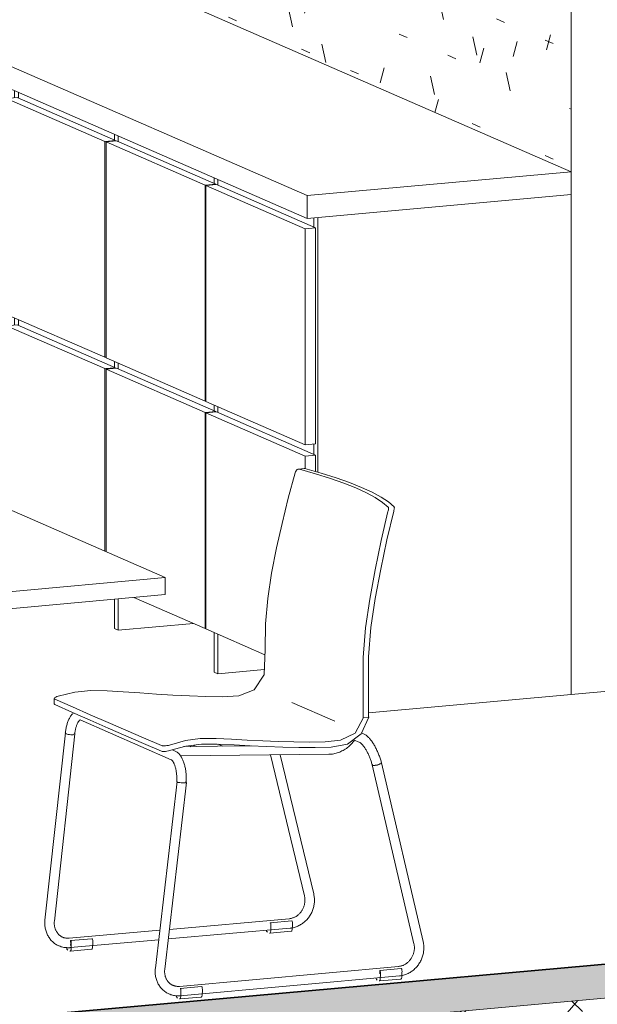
# Model space of a CAD drawing. Header units: millimetres. Extents: x -2180 to 91692, y -6418 to 21859.
# Tile 358 of 482: x 72852 to 73848, y 4503 to 6202. Entities that reach past the tile are written whole.
import ezdxf

# ---------------------------------------------------------------- set-up
doc = ezdxf.new("R2010")
doc.units = ezdxf.units.MM
for name, color, linetype, lineweight in [('Chair', 7, 'Continuous', 9), ('Common Edges', 7, 'Continuous', 9), ('Cut Pattern-3', 7, 'Continuous', 9), ('Floors-2', 7, 'Continuous', 35), ('Furniture', 7, 'Continuous', 9), ('Generic Models', 7, 'Continuous', 9), ('Walls', 7, 'Continuous', 9)]:
    doc.layers.add(name, color=color, linetype=linetype, lineweight=lineweight)
doc.layers.add('Cut Pattern-4', color=9, linetype='Continuous', lineweight=9, true_color=0x808080)
doc.layers.add('Surface Pattern-3', color=7, linetype='Continuous', lineweight=9, true_color=0xc0c0c0)

# ---------------------------------------------------------------- blocks, each defined once
blk = doc.blocks.new('Generic Models 22 - Generic Models 14-1557125-3D-kunsti lähteülesanne')
at = {"layer": 'Generic Models'}
for p, q in [((15527.3, 5939.1), (14683.6, 6307.6)), ((14304.3, 6273.4), (14245.3, 6268.1)), ((14245.3, 6259.1), (15072, 5898.1)), ((15072, 5858.9), (14245.3, 6219.9)), ((14571.6, 6067.4), (14553.4, 6065.8)), ((14723.1, 5991.7), (14553.4, 6065.8)), ((14553.4, 6065.8), (14553.4, 5693.3)), ((14567.5, 6067), (14567.5, 6079.2)), ((14571.6, 6067.4), (14741.3, 5993.3)), ((14574.1, 6066.3), (14574.1, 6076.3)), ((14739.5, 5994.1), (14739.5, 6004.1)), ((14746.1, 5991.2), (14746.1, 6001.2)), ((14723.1, 5991.7), (14741.3, 5993.3)), ((14723.1, 5619.2), (14723.1, 5991.7)), ((14725.1, 5990.8), (14743.4, 5992.4)), ((14725.1, 5990.8), (14725.1, 5618.3)), ((14896.2, 5916.1), (14725.1, 5990.8)), ((14743.4, 5992.4), (14914.4, 5917.7)), ((14911.6, 5918.9), (14911.6, 5928.9)), ((15072, 5898.1), (15527.3, 5939.1)), ((15527.3, 5899.9), (15527.3, 5939.1)), ((14914.4, 5917.7), (14896.2, 5916.1)), ((14896.2, 5543.6), (14896.2, 5916.1)), ((14897.2, 5915.6), (14915.4, 5917.3)), ((14897.2, 5915.6), (14897.2, 5543.2)), ((15068.3, 5840.9), (14897.2, 5915.6)), ((14915.4, 5917.3), (15086.5, 5842.5)), ((14918.2, 5916), (14918.2, 5926.1)), ((15527.3, 5899.9), (15072, 5858.9)), ((15072, 5858.9), (15072, 5898.1)), ((15090.2, 5420.9), (15090.2, 5860.5)), ((15083.6, 5843.8), (15083.6, 5859.9)), ((15086.5, 5842.5), (15068.3, 5840.9)), ((15068.3, 5468.4), (15068.3, 5840.9)), ((15086.5, 5842.5), (15086.5, 5470.1)), ((14553.4, 5693.3), (14723.1, 5619.2)), ((14571.6, 5675.4), (14553.4, 5673.7)), ((14723.1, 5599.6), (14553.4, 5673.7)), ((14553.4, 5673.7), (14553.4, 5358.8)), ((14567.5, 5675.2), (14567.5, 5687.2)), ((14571.6, 5675.4), (14741.3, 5601.3)), ((14574.1, 5675.2), (14574.1, 5684.3)), ((14725.1, 5619.4), (14723.1, 5619.2)), ((14725.1, 5618.3), (14896.2, 5543.6)), ((14739.5, 5602), (14739.5, 5612)), ((14746.1, 5599.1), (14746.1, 5609.2)), ((14723.1, 5599.6), (14741.3, 5601.3)), ((14723.1, 5284.7), (14723.1, 5599.6)), ((14725.1, 5598.7), (14743.4, 5600.4)), ((14725.1, 5598.7), (14725.1, 5283.8)), ((14896.2, 5524), (14725.1, 5598.7)), ((14743.4, 5600.4), (14914.4, 5525.7)), ((14897.2, 5543.2), (15068.3, 5468.4)), ((14914.4, 5525.7), (14896.2, 5524)), ((14896.2, 5151.1), (14896.2, 5524)), ((14897.2, 5523.6), (14915.4, 5525.2)), ((14897.2, 5523.6), (14897.2, 5150.6)), ((15068.3, 5448.8), (14897.2, 5523.6)), ((14911.6, 5526.9), (14911.6, 5536.9)), ((14915.4, 5525.2), (15086.5, 5450.5)), ((14918.2, 5524), (14918.2, 5534)), ((15086.5, 5470.1), (15068.3, 5468.4)), ((15083.6, 5451.7), (15083.6, 5469.8)), ((15086.5, 5450.5), (15068.3, 5448.8)), ((15068.3, 5427), (15068.3, 5448.8)), ((15086.5, 5450.5), (15086.5, 5421.9)), ((14739.5, 5151.2), (14739.5, 5201.8)), ((14746.1, 5148.3), (14746.1, 5202.4)), ((14773.2, 5204.8), (14896.2, 5151.1)), ((14746.1, 5148.3), (14739.5, 5151.2)), ((14875.8, 5160), (14746.1, 5148.3)), ((14897.2, 5150.6), (14999.3, 5106)), ((14911.6, 5076), (14911.6, 5144.4)), ((14918.2, 5073.1), (14918.2, 5141.5)), ((14998.3, 5080.4), (14918.2, 5073.1)), ((14918.2, 5073.1), (14911.6, 5076)), ((15527.3, 5037.4), (15177.9, 5005.9))]:
    blk.add_line(p, q, dxfattribs=at)
blk = doc.blocks.new('laud_1600x800 - laud_1600x800-V209-3D-kunsti lähteülesanne')
at = {"layer": 'Furniture'}
for p, q in [((13792.9, 5307.2), (14521.3, 5372.8)), ((14521.3, 5372.8), (14827.4, 5239.1)), ((14099.1, 5173.5), (13792.9, 5307.2)), ((13792.9, 5307.2), (13792.9, 5277.8)), ((13792.9, 5277.8), (14099.1, 5144.1)), ((13809.4, 5270.6), (13792.9, 5277.8)), ((13792.9, 5277.8), (13792.9, 4957.2)), ((13809.4, 4961.3), (13809.4, 5270.6)), ((13845.9, 5234.6), (13883.9, 5238.1)), ((13845.9, 5234.6), (13845.9, 4967.1)), ((14827.4, 5239.1), (14099.1, 5173.5)), ((14827.4, 5209.7), (14827.4, 5239.1)), ((14099.1, 5144.1), (14827.4, 5209.7)), ((14537.8, 4640.3), (14537.8, 5183.6)), ((14099.1, 5173.5), (14099.1, 5144.1)), ((14484.9, 4644.3), (14484.9, 5178.8)), ((14501.4, 5180.3), (14501.4, 4637)), ((13845.9, 4829.3), (13845.9, 4577.9)), ((13792.9, 4820.1), (13792.9, 4581.9)), ((13809.4, 4574.7), (13809.4, 4823.3)), ((14484.9, 4644.3), (14501.4, 4637)), ((14496.5, 4642.3), (14496.5, 4632.5)), ((14501.4, 4637), (14537.8, 4640.3)), ((14526.5, 4632.5), (14526.5, 4642.3)), ((13792.9, 4581.9), (13809.4, 4574.7)), ((13804.5, 4579.9), (13804.5, 4570.1)), ((13809.4, 4574.7), (13845.9, 4577.9)), ((13834.5, 4570.1), (13834.5, 4579.9))]:
    blk.add_line(p, q, dxfattribs=at)
for points in [[(14497.8, 4631.3, 0), (14496.7, 4632, 0), (14496.6, 4632.8, 0)], [(14526.4, 4632.2, 0), (14525.5, 4631.4, 0), (14523.7, 4630.8, 0), (14521, 4630.2, 0), (14517.7, 4629.8, 0), (14514, 4629.5, 0), (14510, 4629.5, 0), (14506.2, 4629.7, 0), (14502.8, 4630.1, 0), (14499.9, 4630.6, 0), (14497.8, 4631.3, 0)], [(13805.9, 4568.9, 0), (13804.7, 4569.6, 0), (13804.6, 4570.4, 0)], [(13834.5, 4569.8, 0), (13833.6, 4569.1, 0), (13831.7, 4568.4, 0), (13829.1, 4567.8, 0), (13825.7, 4567.4, 0), (13822, 4567.2, 0), (13818.1, 4567.2, 0), (13814.3, 4567.3, 0), (13810.8, 4567.7, 0), (13808, 4568.2, 0), (13805.9, 4568.9, 0)]]:
    blk.add_polyline3d(points, dxfattribs=at)
blk = doc.blocks.new('Furniture_Chairs_Great-Openings_Sparkeology-SLY_Chair - Standard-V212-3D-kunsti lähteülesanne')
at = {"layer": 'Chair'}
for p, q in [((15066.8, 5427.3), (15057.4, 5426.4)), ((14635.8, 5030.7), (14635.8, 5021)), ((15119.8, 4991.3), (15045.5, 5023.7)), ((15169.3, 4997.5), (15178.5, 4998.4)), ((14680.3, 4993.7), (14837.6, 4925)), ((14655.2, 4971.6), (14619.7, 4648.4)), ((14636, 4646.6), (14671.4, 4969.8)), ((14668.1, 4968), (14666.5, 4968)), ((14669.5, 4968.2), (14668.4, 4968.1)), ((15169.2, 4969.7), (15165.7, 4971.2)), ((14824, 4948.8), (14822.6, 4949.4)), ((14975.5, 4948.8), (14859.4, 4947.5)), ((14871.5, 4947.4), (14867.7, 4949.1)), ((14876.2, 4949.6), (14880.7, 4947.6)), ((14926.6, 4948.1), (14918.6, 4951.6)), ((15151.7, 4959.5), (15162.7, 4954.7)), ((14844.2, 4939.9), (14839.5, 4942)), ((14853.3, 4931.5), (15109.2, 4934.3)), ((15008.9, 4933.4), (15067.4, 4689.9)), ((15083.3, 4693.7), (15025.7, 4933.6)), ((15184.2, 4916.1), (15256.2, 4607.5)), ((15272.1, 4611.2), (15200.1, 4919.8)), ((14847.6, 4887.6), (14810.2, 4565.3)), ((14826.4, 4563.4), (14863.9, 4885.7)), ((14858.7, 4885.1), (14857.1, 4885.1)), ((14863.1, 4886.3), (14862, 4886.7)), ((15041.2, 4650.7), (14834.4, 4632.3)), ((15045.3, 4647.2), (15008.3, 4643.8)), ((15008.8, 4643.6), (15008.3, 4643.8)), ((15045.1, 4646.7), (15045.1, 4646.8)), ((15045.4, 4647.2), (15045.8, 4647)), ((15046.6, 4640.3), (15046.2, 4632.7)), ((14818.1, 4630.9), (14661.6, 4616.9)), ((14832.5, 4615.7), (15042.6, 4634.4)), ((15007.1, 4625.9), (15007.5, 4625.8)), ((15007.5, 4625.8), (15044.5, 4629.1)), ((15009.2, 4629.4), (15009.6, 4637)), ((14663.1, 4600.7), (14816.1, 4614.3)), ((14700.9, 4616.1), (14663.9, 4612.8)), ((14664, 4612.8), (14664.5, 4612.6)), ((14665.2, 4606), (14664.8, 4598.3)), ((14700.7, 4615.8), (14700.7, 4615.7)), ((14701.5, 4615.9), (14701, 4616.1)), ((14701.8, 4601.7), (14702.2, 4609.3)), ((14663.2, 4594.8), (14662.7, 4594.8)), ((14663.2, 4594.8), (14700.2, 4598.1)), ((15229.8, 4568.3), (14851.6, 4533.9)), ((15234.3, 4564.6), (15197.3, 4561.2)), ((15197.9, 4561), (15197.4, 4561.2)), ((15198.2, 4546.8), (15198.6, 4554.4)), ((15234.1, 4564.1), (15234.1, 4564.2)), ((15234.4, 4564.6), (15234.9, 4564.4)), ((15235.6, 4557.8), (15235.2, 4550.1)), ((14853.1, 4517.7), (15231.3, 4552.1)), ((15196.1, 4543.3), (15196.6, 4543.2)), ((15196.6, 4543.2), (15233.6, 4546.5)), ((14890, 4533.5), (14853, 4530.2)), ((14853.1, 4530.2), (14853.5, 4530)), ((14854.3, 4523.4), (14853.9, 4515.8)), ((14890.5, 4533.3), (14890.1, 4533.5)), ((14890.9, 4519.1), (14891.3, 4526.7)), ((14852.2, 4512.2), (14851.8, 4512.3)), ((14852.2, 4512.2), (14889.2, 4515.5))]:
    blk.add_line(p, q, dxfattribs=at)
for points in [[(15051.4, 5420.1, 0), (15039.4, 5376.3, 0), (15028.9, 5332.5, 0), (15019.3, 5290.3, 0), (15010.7, 5246.8, 0), (15004.2, 5203.2, 0), (15000.4, 5159.4, 0), (14999.7, 5115, 0), (14997.9, 5072, 0)], [(15058.6, 5426.3, 0), (15057.5, 5426.4, 0), (15056.2, 5426.1, 0), (15055, 5425.5, 0), (15053.9, 5424.5, 0), (15052.9, 5423.3, 0), (15052, 5421.8, 0), (15051.4, 5420.1, 0)], [(15212, 5360.5, 0), (15202.1, 5368.8, 0), (15189.5, 5377.1, 0), (15174.1, 5385.5, 0), (15156.1, 5393.8, 0), (15135.4, 5402.1, 0), (15112.2, 5410.3, 0), (15086.6, 5418.4, 0), (15058.6, 5426.3, 0)], [(15065.6, 5427, 0), (15066.8, 5427.3, 0), (15068, 5427.2, 0)], [(15068, 5427.2, 0), (15096, 5419.2, 0), (15121.8, 5411.1, 0), (15145.1, 5403, 0), (15165.8, 5394.7, 0), (15184, 5386.3, 0), (15199.4, 5378, 0), (15212.1, 5369.7, 0), (15222, 5361.4, 0)], [(15168.5, 4999.8, 0), (15168.5, 5050.3, 0), (15168.5, 5101.3, 0), (15172.7, 5152.2, 0), (15179.9, 5202, 0), (15189.3, 5252.7, 0), (15199.5, 5303.2, 0), (15211.4, 5353.1, 0)], [(15221.4, 5354, 0), (15209.3, 5304.1, 0), (15199, 5253.7, 0), (15189.5, 5202.8, 0), (15182.1, 5153.1, 0), (15177.9, 5102.2, 0), (15177.8, 5051.2, 0), (15177.9, 5000.7, 0)], [(15211.4, 5353.1, 0), (15211.8, 5354.5, 0), (15212.1, 5355.9, 0), (15212.2, 5357.2, 0), (15212.3, 5358.4, 0), (15212.3, 5359.3, 0), (15212.2, 5360.1, 0), (15212, 5360.5, 0)], [(15222, 5361.4, 0), (15222.2, 5361, 0), (15222.3, 5360.2, 0), (15222.4, 5359.3, 0), (15222.3, 5358.1, 0), (15222.1, 5356.8, 0), (15221.8, 5355.4, 0), (15221.4, 5354, 0)], [(14997.1, 5070.7, 0), (14980.9, 5045.4, 0), (14954.1, 5035.2, 0), (14925.7, 5033.5, 0), (14897.3, 5033.9, 0), (14868.8, 5034.9, 0), (14840.5, 5036.3, 0), (14812.1, 5038.1, 0), (14783.7, 5040.1, 0), (14754.8, 5042.1, 0), (14727.3, 5043.8, 0), (14698.7, 5044.2, 0), (14671.2, 5041.3, 0), (14642.5, 5034.4, 0)], [(14997.9, 5072, 0), (14997.8, 5071.7, 0), (14997.7, 5071.5, 0), (14997.6, 5071.2, 0), (14997.4, 5071, 0), (14997.2, 5070.8, 0), (14997.1, 5070.7, 0)], [(14642.5, 5034.4, 0), (14640.4, 5033.8, 0), (14638.6, 5033, 0), (14637.2, 5032.3, 0), (14636.2, 5031.5, 0), (14635.9, 5030.8, 0), (14636, 5030.1, 0), (14636.8, 5029.6, 0)], [(14636.8, 5029.6, 0), (14667.4, 5016.1, 0), (14698, 5002.6, 0), (14728.7, 4989.2, 0), (14759.3, 4975.8, 0), (14789.9, 4962.5, 0), (14820.6, 4949.3, 0)], [(14636.8, 5020, 0), (14636, 5020.5, 0), (14635.9, 5021.1, 0)], [(14820.6, 4939.6, 0), (14789.9, 4952.9, 0), (14759.3, 4966.2, 0), (14728.7, 4979.5, 0), (14698, 4992.9, 0), (14667.4, 5006.4, 0), (14636.8, 5020, 0)], [(14668.7, 5005.3, 0), (14667.7, 5004.3, 0), (14666.7, 5003.3, 0), (14665.8, 5002.2, 0), (14664.9, 5001.1, 0), (14664.1, 5000, 0), (14663.3, 4998.8, 0), (14662.6, 4997.5, 0), (14661.9, 4996.2, 0), (14661.2, 4994.9, 0), (14660.6, 4993.5, 0), (14660, 4992.1, 0), (14659.4, 4990.7, 0), (14658.8, 4989.2, 0), (14658.3, 4987.7, 0), (14657.8, 4986.1, 0), (14657.4, 4984.5, 0), (14657, 4982.9, 0), (14656.6, 4981.3, 0), (14656.2, 4979.6, 0), (14655.9, 4977.9, 0), (14655.6, 4976.2, 0), (14655.3, 4974.4, 0), (14655, 4972.7, 0), (14654.8, 4970.9, 0)], [(15178.5, 4998.4, 0), (15165.4, 4969.8, 0), (15141.5, 4951.9, 0), (15113.6, 4946.7, 0), (15085.6, 4945.8, 0), (15057.7, 4945.9, 0), (15029.8, 4946.5, 0), (15001.8, 4947.5, 0), (14973.7, 4948.9, 0), (14946.1, 4950.4, 0), (14917, 4951.7, 0), (14889.5, 4951.8, 0), (14862.8, 4948.5, 0), (14834.8, 4940.7, 0)], [(14834.8, 4950.3, 0), (14862, 4957.9, 0), (14887.7, 4961.3, 0), (14914.8, 4961.4, 0), (14941.4, 4960.4, 0), (14968.3, 4958.9, 0), (14995.5, 4957.6, 0), (15022.3, 4956.5, 0), (15049, 4955.8, 0), (15076.1, 4955.5, 0), (15102.9, 4955.9, 0), (15129.8, 4958.6, 0), (15154.8, 4970.9, 0), (15169.3, 4997.5, 0)], [(15168.7, 4997.9, 0), (15168.6, 4998, 0), (15168.5, 4998.2, 0), (15168.5, 4998.4, 0), (15168.4, 4998.8, 0), (15168.4, 4999.1, 0), (15168.5, 4999.5, 0), (15168.5, 4999.8, 0)], [(15169.3, 4997.5, 0), (15169, 4997.7, 0), (15168.7, 4997.9, 0)], [(15177.9, 5000.7, 0), (15177.8, 5000.3, 0), (15177.8, 4999.9, 0), (15177.8, 4999.6, 0), (15177.9, 4999.3, 0), (15177.9, 4999, 0), (15178, 4998.9, 0), (15178.1, 4998.7, 0)], [(15178.1, 4998.7, 0), (15178.3, 4998.6, 0), (15178.5, 4998.4, 0)], [(14680.5, 4993.7, 0), (14680.4, 4993.7, 0), (14680.4, 4993.7, 0), (14680.3, 4993.6, 0), (14680.1, 4993.5, 0), (14679.9, 4993.3, 0), (14679.6, 4993.1, 0), (14679.3, 4992.8, 0), (14678.9, 4992.5, 0), (14678.5, 4992, 0), (14678.2, 4991.6, 0), (14677.7, 4991, 0), (14677.3, 4990.3, 0), (14676.9, 4989.6, 0), (14676.5, 4988.9, 0), (14676, 4988, 0), (14675.6, 4987.1, 0), (14675.2, 4986.2, 0), (14674.8, 4985.1, 0), (14674.4, 4984.1, 0), (14674, 4982.9, 0), (14673.6, 4981.8, 0), (14673.2, 4980.6, 0), (14672.9, 4979.3, 0), (14672.6, 4978, 0), (14672.3, 4976.6, 0), (14672, 4975.3, 0), (14671.7, 4973.9, 0), (14671.5, 4972.4, 0), (14671.3, 4971, 0), (14671.1, 4969.5, 0), (14671.1, 4969.1, 0)], [(14680.3, 4993.7, 0), (14680.3, 4993.7, 0), (14680.3, 4993.7, 0)], [(14666.3, 4968, 0), (14664.2, 4968, 0), (14662.1, 4968.3, 0), (14660, 4968.6, 0), (14658.2, 4969, 0), (14656.6, 4969.5, 0), (14655.5, 4970, 0), (14654.9, 4970.6, 0), (14654.9, 4971.1, 0)], [(14669.9, 4969.3, 0), (14670.9, 4969.4, 0), (14671.4, 4969.7, 0), (14671.3, 4970, 0)], [(15169.2, 4969.7, 0), (15170.4, 4969.1, 0), (15171.5, 4968.5, 0), (15172.6, 4967.8, 0), (15173.7, 4967.1, 0), (15174.8, 4966.3, 0), (15175.8, 4965.4, 0), (15176.8, 4964.5, 0), (15177.7, 4963.5, 0), (15178.7, 4962.5, 0), (15179.7, 4961.5, 0), (15180.6, 4960.4, 0), (15181.5, 4959.3, 0), (15182.4, 4958.1, 0), (15183.3, 4956.9, 0), (15184.2, 4955.6, 0), (15185.1, 4954.3, 0), (15186, 4953, 0), (15186.8, 4951.6, 0), (15187.7, 4950.2, 0), (15188.5, 4948.7, 0), (15189.3, 4947.2, 0), (15190.1, 4945.7, 0), (15190.9, 4944.2, 0), (15191.7, 4942.6, 0), (15192.4, 4941, 0), (15193.2, 4939.4, 0), (15193.9, 4937.7, 0), (15194.6, 4936.1, 0), (15195.3, 4934.4, 0), (15195.9, 4932.7, 0), (15196.6, 4931, 0), (15197.2, 4929.3, 0), (15197.8, 4927.6, 0), (15198.3, 4925.9, 0), (15198.9, 4924.2, 0), (15199.4, 4922.5, 0), (15199.8, 4920.7, 0), (15200.1, 4919.9, 0)], [(14820.6, 4949.3, 0), (14821.8, 4948.9, 0), (14823.5, 4948.8, 0), (14825.6, 4948.8, 0), (14827.8, 4948.9, 0), (14830.2, 4949.3, 0), (14832.6, 4949.7, 0), (14834.8, 4950.3, 0)], [(15109.2, 4934.3, 0), (15111.4, 4934.4, 0), (15113.5, 4934.6, 0), (15115.6, 4934.8, 0), (15117.8, 4935.2, 0), (15119.9, 4935.6, 0), (15122, 4936.1, 0), (15124, 4936.7, 0), (15126.1, 4937.4, 0), (15128.1, 4938.2, 0), (15130.1, 4939.1, 0), (15132.1, 4940, 0), (15134, 4941, 0), (15135.9, 4942.1, 0), (15137.8, 4943.3, 0), (15139.6, 4944.5, 0), (15141.4, 4945.9, 0), (15143.1, 4947.3, 0), (15144.8, 4948.7, 0), (15146.4, 4950.2, 0), (15148, 4951.8, 0), (15149.5, 4953.5, 0), (15150.9, 4955.2, 0), (15152.3, 4956.9, 0), (15153.6, 4958.7, 0)], [(15162.7, 4954.7, 0), (15162.9, 4954.6, 0), (15163.2, 4954.4, 0), (15163.6, 4954.2, 0), (15164, 4953.9, 0), (15164.5, 4953.5, 0), (15165, 4953.1, 0), (15165.6, 4952.6, 0), (15166.2, 4952, 0), (15166.8, 4951.4, 0), (15167.4, 4950.7, 0), (15168.1, 4949.9, 0), (15168.7, 4949.1, 0), (15169.4, 4948.2, 0), (15170.1, 4947.3, 0), (15170.8, 4946.3, 0), (15171.5, 4945.3, 0), (15172.2, 4944.2, 0), (15172.9, 4943.1, 0), (15173.6, 4941.9, 0), (15174.3, 4940.7, 0), (15175, 4939.5, 0), (15175.6, 4938.2, 0), (15176.3, 4936.9, 0), (15177, 4935.5, 0), (15177.6, 4934.1, 0), (15178.3, 4932.7, 0), (15178.9, 4931.3, 0), (15179.5, 4929.9, 0), (15180.1, 4928.4, 0), (15180.7, 4926.9, 0), (15181.2, 4925.4, 0), (15181.8, 4923.9, 0), (15182.3, 4922.4, 0), (15182.8, 4920.9, 0), (15183.2, 4919.4, 0), (15183.7, 4917.9, 0), (15184.1, 4916.4, 0), (15184.3, 4915.7, 0)], [(14834.8, 4940.7, 0), (14832.6, 4940.1, 0), (14830.2, 4939.6, 0), (14827.8, 4939.2, 0), (14825.6, 4939.1, 0), (14823.5, 4939.1, 0), (14821.8, 4939.3, 0), (14820.6, 4939.6, 0)], [(14844.2, 4939.9, 0), (14845.5, 4939.3, 0), (14846.7, 4938.6, 0), (14847.9, 4937.8, 0), (14848.9, 4936.9, 0), (14850, 4936, 0), (14851, 4935, 0), (14851.9, 4934, 0), (14852.8, 4932.9, 0), (14853.6, 4931.7, 0), (14854.4, 4930.5, 0), (14855.1, 4929.3, 0), (14855.8, 4928, 0), (14856.5, 4926.7, 0), (14857.2, 4925.4, 0), (14857.8, 4924, 0), (14858.4, 4922.5, 0), (14858.9, 4921.1, 0), (14859.4, 4919.6, 0), (14859.9, 4918, 0), (14860.4, 4916.4, 0), (14860.8, 4914.8, 0), (14861.2, 4913.2, 0), (14861.6, 4911.5, 0), (14861.9, 4909.8, 0), (14862.2, 4908.1, 0), (14862.5, 4906.4, 0), (14862.7, 4904.6, 0), (14862.9, 4902.9, 0), (14863.1, 4901.1, 0), (14863.3, 4899.3, 0), (14863.4, 4897.4, 0), (14863.5, 4895.6, 0), (14863.6, 4893.8, 0), (14863.6, 4892, 0), (14863.6, 4890.1, 0), (14863.6, 4888.3, 0), (14863.5, 4886.4, 0), (14863.5, 4885.6, 0)], [(14837.6, 4925, 0), (14837.8, 4924.9, 0), (14837.9, 4924.8, 0), (14838.1, 4924.7, 0), (14838.4, 4924.5, 0), (14838.7, 4924.2, 0), (14839, 4923.8, 0), (14839.4, 4923.4, 0), (14839.8, 4922.9, 0), (14840.2, 4922.4, 0), (14840.6, 4921.8, 0), (14841, 4921.1, 0), (14841.5, 4920.3, 0), (14841.9, 4919.5, 0), (14842.3, 4918.6, 0), (14842.7, 4917.6, 0), (14843.1, 4916.6, 0), (14843.5, 4915.6, 0), (14843.9, 4914.4, 0), (14844.3, 4913.3, 0), (14844.6, 4912.1, 0), (14845, 4910.8, 0), (14845.3, 4909.5, 0), (14845.6, 4908.2, 0), (14845.9, 4906.8, 0), (14846.1, 4905.4, 0), (14846.3, 4904, 0), (14846.5, 4902.5, 0), (14846.7, 4901, 0), (14846.9, 4899.5, 0), (14847, 4898, 0), (14847.1, 4896.5, 0), (14847.2, 4894.9, 0), (14847.2, 4893.4, 0), (14847.3, 4891.8, 0), (14847.3, 4890.2, 0), (14847.2, 4888.7, 0), (14847.2, 4887.1, 0), (14847.2, 4886.4, 0)], [(15184.7, 4917.2, 0), (15184.2, 4916.5, 0), (15184.3, 4915.9, 0), (15184.9, 4915.4, 0)], [(15184.4, 4915.6, 0), (15184.3, 4916, 0), (15184.8, 4916.7, 0)], [(15184.9, 4915.4, 0), (15186.1, 4915.1, 0), (15187.6, 4915, 0), (15189.5, 4915.1, 0), (15191.5, 4915.4, 0), (15193.6, 4915.8, 0), (15195.6, 4916.5, 0), (15197.3, 4917.2, 0), (15198.7, 4918, 0), (15199.7, 4918.7, 0), (15200.1, 4919.5, 0), (15200.1, 4919.8, 0)], [(15195.4, 4916.9, 0), (15193.4, 4916.3, 0), (15191.4, 4915.7, 0), (15189.4, 4915.3, 0), (15187.5, 4915.1, 0), (15186.1, 4915.1, 0)], [(15198.6, 4918.3, 0), (15197.2, 4917.6, 0), (15195.4, 4916.9, 0)], [(14856.7, 4885.1, 0), (14854.6, 4885.2, 0), (14852.5, 4885.4, 0), (14850.6, 4885.6, 0), (14849, 4885.8, 0), (14847.9, 4886, 0), (14847.3, 4886.2, 0), (14847.2, 4886.5, 0)], [(14862, 4885.2, 0), (14860.5, 4885.1, 0), (14859.2, 4885.1, 0)], [(14860.9, 4885.1, 0), (14862.4, 4885.1, 0), (14863.4, 4885.3, 0), (14863.8, 4885.6, 0), (14863.7, 4885.9, 0)], [(15067.4, 4689.9, 0), (15067.6, 4688.8, 0), (15067.8, 4687.6, 0), (15068, 4686.5, 0), (15068.1, 4685.3, 0), (15068.2, 4684.1, 0), (15068.2, 4683, 0), (15068.2, 4681.8, 0), (15068.2, 4680.6, 0), (15068.1, 4679.4, 0), (15067.9, 4678.2, 0), (15067.7, 4677, 0), (15067.5, 4675.8, 0), (15067.2, 4674.6, 0), (15066.9, 4673.5, 0), (15066.5, 4672.3, 0), (15066.1, 4671.1, 0), (15065.7, 4670, 0), (15065.2, 4668.9, 0), (15064.7, 4667.8, 0), (15064.1, 4666.7, 0), (15063.5, 4665.6, 0), (15062.8, 4664.6, 0), (15062.2, 4663.6, 0), (15061.5, 4662.6, 0), (15060.7, 4661.6, 0), (15059.9, 4660.7, 0), (15059.1, 4659.8, 0), (15058.3, 4659, 0), (15057.5, 4658.2, 0), (15056.6, 4657.4, 0), (15055.7, 4656.6, 0), (15054.7, 4655.9, 0), (15053.8, 4655.3, 0), (15052.8, 4654.7, 0), (15051.9, 4654.1, 0), (15050.9, 4653.6, 0), (15049.9, 4653.1, 0), (15048.8, 4652.6, 0), (15047.8, 4652.2, 0), (15046.8, 4651.9, 0), (15045.7, 4651.5, 0), (15044.7, 4651.3, 0), (15043.7, 4651.1, 0), (15042.6, 4650.9, 0), (15041.6, 4650.7, 0), (15041.2, 4650.7, 0)], [(15042.6, 4634.4, 0), (15044.4, 4634.6, 0), (15046.1, 4634.9, 0), (15047.8, 4635.2, 0), (15049.5, 4635.6, 0), (15051.2, 4636.1, 0), (15052.9, 4636.7, 0), (15054.5, 4637.3, 0), (15056.1, 4638, 0), (15057.7, 4638.7, 0), (15059.3, 4639.5, 0), (15060.8, 4640.4, 0), (15062.3, 4641.3, 0), (15063.8, 4642.3, 0), (15065.2, 4643.4, 0), (15066.6, 4644.5, 0), (15068, 4645.7, 0), (15069.3, 4646.9, 0), (15070.6, 4648.2, 0), (15071.8, 4649.5, 0), (15073, 4650.8, 0), (15074.1, 4652.2, 0), (15075.2, 4653.7, 0), (15076.2, 4655.2, 0), (15077.2, 4656.7, 0), (15078.1, 4658.3, 0), (15079, 4659.8, 0), (15079.8, 4661.5, 0), (15080.5, 4663.1, 0), (15081.2, 4664.8, 0), (15081.8, 4666.5, 0), (15082.4, 4668.2, 0), (15082.9, 4669.9, 0), (15083.3, 4671.7, 0), (15083.7, 4673.5, 0), (15084, 4675.2, 0), (15084.2, 4677, 0), (15084.4, 4678.8, 0), (15084.5, 4680.6, 0), (15084.6, 4682.4, 0), (15084.5, 4684.2, 0), (15084.5, 4686, 0), (15084.3, 4687.8, 0), (15084.1, 4689.5, 0), (15083.8, 4691.3, 0), (15083.4, 4693, 0), (15083.3, 4693.7, 0)], [(14619.7, 4648.4, 0), (14619.6, 4646.6, 0), (14619.5, 4644.8, 0), (14619.4, 4643, 0), (14619.5, 4641.2, 0), (14619.6, 4639.4, 0), (14619.8, 4637.7, 0), (14620, 4635.9, 0), (14620.3, 4634.1, 0), (14620.7, 4632.4, 0), (14621.1, 4630.7, 0), (14621.6, 4629, 0), (14622.2, 4627.3, 0), (14622.8, 4625.7, 0), (14623.5, 4624.1, 0), (14624.3, 4622.5, 0), (14625.1, 4620.9, 0), (14626, 4619.4, 0), (14626.9, 4618, 0), (14627.9, 4616.5, 0), (14629, 4615.2, 0), (14630.1, 4613.8, 0), (14631.3, 4612.6, 0), (14632.5, 4611.3, 0), (14633.8, 4610.2, 0), (14635.1, 4609, 0), (14636.5, 4608, 0), (14637.9, 4607, 0), (14639.3, 4606.1, 0), (14640.8, 4605.2, 0), (14642.4, 4604.4, 0), (14643.9, 4603.7, 0), (14644.2, 4603.6, 0)], [(14650.6, 4618.6, 0), (14649.7, 4619, 0), (14648.8, 4619.5, 0), (14647.9, 4620, 0), (14647.1, 4620.5, 0), (14646.3, 4621.1, 0), (14645.5, 4621.7, 0), (14644.7, 4622.3, 0), (14643.9, 4623, 0), (14643.2, 4623.7, 0), (14642.5, 4624.5, 0), (14641.8, 4625.3, 0), (14641.2, 4626.1, 0), (14640.6, 4626.9, 0), (14640, 4627.8, 0), (14639.4, 4628.7, 0), (14638.9, 4629.7, 0), (14638.4, 4630.7, 0), (14638, 4631.7, 0), (14637.6, 4632.7, 0), (14637.2, 4633.7, 0), (14636.9, 4634.8, 0), (14636.6, 4635.9, 0), (14636.4, 4637, 0), (14636.2, 4638.2, 0), (14636, 4639.3, 0), (14635.9, 4640.5, 0), (14635.8, 4641.6, 0), (14635.8, 4642.8, 0), (14635.8, 4644, 0), (14635.9, 4645.2, 0), (14636, 4646.4, 0), (14636, 4646.6, 0)], [(15008.3, 4643.8, 0), (15008.3, 4643.8, 0), (15008.2, 4643.8, 0), (15008.2, 4643.7, 0), (15008.1, 4643.6, 0), (15008.1, 4643.5, 0), (15008.1, 4643.4, 0), (15008.1, 4643.2, 0)], [(15009.2, 4642.9, 0), (15009.1, 4643.1, 0), (15009.1, 4643.3, 0), (15009, 4643.5, 0), (15008.9, 4643.6, 0), (15008.8, 4643.6, 0)], [(15009.6, 4637, 0), (15009.6, 4639, 0), (15009.5, 4641, 0), (15009.2, 4642.9, 0)], [(15045.9, 4646.9, 0), (15046, 4646.8, 0), (15046.1, 4646.7, 0), (15046.1, 4646.5, 0), (15046.2, 4646.3, 0)], [(15046.2, 4646.3, 0), (15046.5, 4644.3, 0), (15046.6, 4642.3, 0), (15046.6, 4640.3, 0)], [(15001.7, 4630.4, 0), (15002, 4629.3, 0), (15002.5, 4628.5, 0), (15002.9, 4627.8, 0), (15003.5, 4627.4, 0)], [(15007.6, 4625.8, 0), (15008, 4626, 0), (15008.5, 4626.5, 0), (15008.8, 4627.3, 0), (15009, 4628.2, 0), (15009.2, 4629.4, 0)], [(15046.2, 4632.7, 0), (15046, 4631.6, 0), (15045.8, 4630.6, 0), (15045.5, 4629.9, 0), (15045, 4629.4, 0), (15044.6, 4629.1, 0)], [(14644.2, 4603.6, 0), (14645.8, 4603, 0), (14647.5, 4602.4, 0), (14649.1, 4601.9, 0), (14650.8, 4601.5, 0), (14652.5, 4601.1, 0), (14654.2, 4600.9, 0), (14655.9, 4600.7, 0), (14657.6, 4600.6, 0), (14659.4, 4600.5, 0), (14661.1, 4600.5, 0), (14662.8, 4600.6, 0), (14663.1, 4600.7, 0)], [(14661.6, 4616.9, 0), (14660.6, 4616.9, 0), (14659.5, 4616.8, 0), (14658.5, 4616.9, 0), (14657.5, 4616.9, 0), (14656.5, 4617, 0), (14655.5, 4617.2, 0), (14654.5, 4617.4, 0), (14653.6, 4617.6, 0), (14652.6, 4617.9, 0), (14651.7, 4618.2, 0), (14650.7, 4618.6, 0), (14650.6, 4618.6, 0)], [(14663.7, 4612, 0), (14663.7, 4612.2, 0), (14663.7, 4612.3, 0), (14663.7, 4612.5, 0), (14663.8, 4612.6, 0), (14663.8, 4612.7, 0), (14663.9, 4612.8, 0), (14663.9, 4612.8, 0), (14664, 4612.8, 0)], [(14663.8, 4604.3, 0), (14664.1, 4605.6, 0), (14664.2, 4607.1, 0), (14664.2, 4608.8, 0), (14664, 4610.4, 0), (14663.7, 4612, 0)], [(14664.5, 4612.6, 0), (14664.6, 4612.5, 0), (14664.6, 4612.4, 0), (14664.7, 4612.3, 0), (14664.8, 4612.1, 0), (14664.8, 4611.9, 0)], [(14664.8, 4611.9, 0), (14665.1, 4609.9, 0), (14665.2, 4607.9, 0), (14665.2, 4606, 0)], [(14701.8, 4615.3, 0), (14701.8, 4615.4, 0), (14701.7, 4615.6, 0), (14701.6, 4615.8, 0), (14701.6, 4615.9, 0)], [(14702.2, 4609.3, 0), (14702.2, 4611.3, 0), (14702.1, 4613.3, 0), (14701.8, 4615.3, 0)], [(15256.2, 4607.5, 0), (15256.4, 4606.4, 0), (15256.6, 4605.2, 0), (15256.8, 4604.1, 0), (15256.9, 4602.9, 0), (15256.9, 4601.8, 0), (15257, 4600.6, 0), (15256.9, 4599.4, 0), (15256.9, 4598.2, 0), (15256.8, 4597, 0), (15256.6, 4595.8, 0), (15256.4, 4594.6, 0), (15256.2, 4593.4, 0), (15255.9, 4592.3, 0), (15255.6, 4591.1, 0), (15255.2, 4589.9, 0), (15254.8, 4588.8, 0), (15254.3, 4587.6, 0), (15253.8, 4586.5, 0), (15253.3, 4585.4, 0), (15252.7, 4584.3, 0), (15252.1, 4583.3, 0), (15251.5, 4582.2, 0), (15250.8, 4581.2, 0), (15250.1, 4580.2, 0), (15249.3, 4579.3, 0), (15248.6, 4578.4, 0), (15247.8, 4577.5, 0), (15246.9, 4576.6, 0), (15246.1, 4575.8, 0), (15245.2, 4575, 0), (15244.3, 4574.3, 0), (15243.3, 4573.6, 0), (15242.4, 4572.9, 0), (15241.4, 4572.3, 0), (15240.4, 4571.7, 0), (15239.4, 4571.2, 0), (15238.4, 4570.7, 0), (15237.4, 4570.2, 0), (15236.4, 4569.8, 0), (15235.4, 4569.5, 0), (15234.3, 4569.2, 0), (15233.3, 4568.9, 0), (15232.3, 4568.7, 0), (15231.2, 4568.5, 0), (15230.2, 4568.4, 0), (15229.8, 4568.3, 0)], [(15231.3, 4552.1, 0), (15233, 4552.2, 0), (15234.7, 4552.5, 0), (15236.4, 4552.9, 0), (15238.1, 4553.3, 0), (15239.8, 4553.7, 0), (15241.5, 4554.3, 0), (15243.1, 4554.9, 0), (15244.7, 4555.6, 0), (15246.3, 4556.3, 0), (15247.9, 4557.2, 0), (15249.4, 4558, 0), (15250.9, 4559, 0), (15252.4, 4560, 0), (15253.8, 4561, 0), (15255.2, 4562.1, 0), (15256.6, 4563.3, 0), (15257.9, 4564.5, 0), (15259.2, 4565.8, 0), (15260.4, 4567.1, 0), (15261.6, 4568.4, 0), (15262.7, 4569.8, 0), (15263.8, 4571.3, 0), (15264.8, 4572.8, 0), (15265.8, 4574.3, 0), (15266.7, 4575.8, 0), (15267.6, 4577.4, 0), (15268.4, 4579, 0), (15269.1, 4580.7, 0), (15269.8, 4582.4, 0), (15270.5, 4584.1, 0), (15271, 4585.8, 0), (15271.5, 4587.5, 0), (15272, 4589.2, 0), (15272.4, 4591, 0), (15272.7, 4592.8, 0), (15272.9, 4594.6, 0), (15273.1, 4596.3, 0), (15273.2, 4598.1, 0), (15273.3, 4599.9, 0), (15273.3, 4601.7, 0), (15273.2, 4603.5, 0), (15273.1, 4605.3, 0), (15272.9, 4607, 0), (15272.6, 4608.8, 0), (15272.2, 4610.5, 0), (15272.1, 4611.2, 0)], [(14659.1, 4596.4, 0), (14658.6, 4596.8, 0), (14658.1, 4597.4, 0), (14657.7, 4598.3, 0), (14657.4, 4599.3, 0), (14657.1, 4600.5, 0), (14657, 4601.7, 0)], [(14664.8, 4598.3, 0), (14664.7, 4597.2, 0), (14664.5, 4596.2, 0), (14664.1, 4595.5, 0), (14663.7, 4595, 0), (14663.2, 4594.8, 0)], [(14700.2, 4598.1, 0), (14700.7, 4598.3, 0), (14701.1, 4598.8, 0), (14701.5, 4599.6, 0), (14701.7, 4600.5, 0), (14701.8, 4601.7, 0)], [(14810.2, 4565.3, 0), (14810, 4563.5, 0), (14809.9, 4561.7, 0), (14809.9, 4559.9, 0), (14809.9, 4558.1, 0), (14810, 4556.3, 0), (14810.1, 4554.6, 0), (14810.4, 4552.8, 0), (14810.6, 4551, 0), (14811, 4549.3, 0), (14811.4, 4547.6, 0), (14811.9, 4545.9, 0), (14812.5, 4544.2, 0), (14813.1, 4542.6, 0), (14813.8, 4541, 0), (14814.5, 4539.4, 0), (14815.3, 4537.9, 0), (14816.2, 4536.4, 0), (14817.1, 4534.9, 0), (14818.1, 4533.5, 0), (14819.2, 4532.1, 0), (14820.3, 4530.8, 0), (14821.5, 4529.5, 0), (14822.7, 4528.3, 0), (14823.9, 4527.1, 0), (14825.3, 4526, 0), (14826.6, 4524.9, 0), (14828, 4524, 0), (14829.5, 4523, 0), (14831, 4522.2, 0), (14832.5, 4521.4, 0), (14833.5, 4520.9, 0)], [(14840.3, 4535.8, 0), (14839.4, 4536.2, 0), (14838.5, 4536.7, 0), (14837.7, 4537.2, 0), (14836.8, 4537.7, 0), (14836, 4538.3, 0), (14835.3, 4538.9, 0), (14834.5, 4539.6, 0), (14833.8, 4540.3, 0), (14833.1, 4541, 0), (14832.4, 4541.8, 0), (14831.7, 4542.6, 0), (14831.1, 4543.4, 0), (14830.5, 4544.3, 0), (14830, 4545.1, 0), (14829.5, 4546.1, 0), (14829, 4547, 0), (14828.5, 4548, 0), (14828.1, 4549, 0), (14827.7, 4550.1, 0), (14827.4, 4551.1, 0), (14827.1, 4552.2, 0), (14826.9, 4553.3, 0), (14826.6, 4554.4, 0), (14826.5, 4555.5, 0), (14826.3, 4556.7, 0), (14826.2, 4557.8, 0), (14826.2, 4559, 0), (14826.2, 4560.2, 0), (14826.2, 4561.4, 0), (14826.3, 4562.6, 0), (14826.4, 4563.4, 0)], [(15197.4, 4561.2, 0), (15197.3, 4561.2, 0), (15197.3, 4561.2, 0), (15197.2, 4561.1, 0), (15197.2, 4561, 0), (15197.1, 4560.9, 0), (15197.1, 4560.8, 0), (15197.1, 4560.6, 0), (15197.1, 4560.4, 0), (15197.2, 4560.3, 0)], [(15197.2, 4560.3, 0), (15197.4, 4558.7, 0), (15197.6, 4557.1, 0), (15197.6, 4555.5, 0)], [(15198.2, 4560.3, 0), (15198.2, 4560.5, 0), (15198.1, 4560.7, 0), (15198, 4560.9, 0), (15198, 4561, 0), (15197.9, 4561, 0)], [(15198.6, 4554.4, 0), (15198.7, 4556.4, 0), (15198.5, 4558.4, 0), (15198.2, 4560.3, 0)], [(15235, 4564.3, 0), (15235.1, 4564.2, 0), (15235.1, 4564, 0), (15235.2, 4563.9, 0), (15235.2, 4563.6, 0)], [(15235.2, 4563.6, 0), (15235.5, 4561.7, 0), (15235.7, 4559.7, 0), (15235.6, 4557.8, 0)], [(14851.6, 4533.9, 0), (14850.6, 4533.9, 0), (14849.6, 4533.8, 0), (14848.6, 4533.9, 0), (14847.6, 4533.9, 0), (14846.6, 4534, 0), (14845.6, 4534.2, 0), (14844.6, 4534.4, 0), (14843.6, 4534.6, 0), (14842.7, 4534.9, 0), (14841.8, 4535.2, 0), (14840.8, 4535.5, 0), (14840.3, 4535.8, 0)], [(15190.8, 4547.8, 0), (15191.1, 4546.7, 0), (15191.5, 4545.9, 0), (15192, 4545.2, 0), (15192.5, 4544.9, 0)], [(15196.6, 4543.2, 0), (15197.1, 4543.4, 0), (15197.5, 4543.9, 0), (15197.9, 4544.7, 0), (15198.1, 4545.7, 0), (15198.2, 4546.8, 0)], [(15235.2, 4550.1, 0), (15235.1, 4549, 0), (15234.9, 4548, 0), (15234.5, 4547.3, 0), (15234.1, 4546.8, 0), (15233.6, 4546.5, 0)], [(14833.5, 4520.9, 0), (14835.1, 4520.2, 0), (14836.7, 4519.6, 0), (14838.4, 4519.1, 0), (14840, 4518.7, 0), (14841.7, 4518.3, 0), (14843.4, 4518, 0), (14845.1, 4517.7, 0), (14846.8, 4517.6, 0), (14848.5, 4517.5, 0), (14850.3, 4517.5, 0), (14852, 4517.6, 0), (14853.1, 4517.7, 0)], [(14852.9, 4530.1, 0), (14852.9, 4530.2, 0), (14853, 4530.2, 0), (14853.1, 4530.2, 0)], [(14853.5, 4530, 0), (14853.6, 4529.9, 0), (14853.7, 4529.8, 0), (14853.8, 4529.7, 0), (14853.8, 4529.5, 0), (14853.9, 4529.3, 0)], [(14853.9, 4529.3, 0), (14854.2, 4527.3, 0), (14854.3, 4525.3, 0), (14854.3, 4523.4, 0)], [(14889.3, 4515.5, 0), (14889.8, 4515.7, 0), (14890.2, 4516.2, 0), (14890.5, 4517, 0), (14890.8, 4518, 0), (14890.9, 4519.1, 0)], [(14890.9, 4532.6, 0), (14890.9, 4532.8, 0), (14890.8, 4533, 0), (14890.7, 4533.2, 0), (14890.6, 4533.3, 0)], [(14891.3, 4526.7, 0), (14891.3, 4528.7, 0), (14891.2, 4530.7, 0), (14890.9, 4532.6, 0)], [(14848.2, 4513.8, 0), (14847.7, 4514.2, 0), (14847.2, 4514.8, 0), (14846.8, 4515.7, 0), (14846.4, 4516.8, 0), (14846.2, 4517.9, 0)], [(14853.9, 4515.8, 0), (14853.8, 4514.6, 0), (14853.5, 4513.7, 0), (14853.2, 4512.9, 0), (14852.8, 4512.4, 0), (14852.3, 4512.2, 0)]]:
    blk.add_polyline3d(points, dxfattribs=at)

msp = doc.modelspace()

# ---------------------------------------------------------------- hatches: boundary and pattern name
at = {"layer": 'Cut Pattern-3'}
h = msp.add_hatch(dxfattribs=at)
h.set_pattern_fill('FP_42', color=256, style=0, pattern_type=2)
h.set_pattern_definition([(53.934, (51212.01, 11407.4), (293.8706, -1.192), [33.551, -369.056]), (359.767, (51212, 11407.4), (-56.8462, 326.635), [24.489, -269.384]), (99.873, (51236.5, 11407.3), (237.0226, 325.4407), [27.629, -303.916]), (50.476, (51212, 11495.62), (437.2623, -33.597), [50.144, -551.587]), (96.228, (51248.45, 11492.8), (382.9437, 464.15), [41.725, -458.977]), (355.606, (51212, 11495.6), (382.946, 464.148), [36.546, -402.005]), (26.718, (51252.98, 11477.26), (244.5598, -155.5388), [32.117, -353.283]), (327.544, (51253, 11477.26), (99.6902, 328.8147), [24.153, -265.678]), (73.134, (51273.36, 11464.3), (344.2497, 173.2788), [28.633, -314.962]), (42.494, (51212.01, 11407.41), (4.98256, 147.27343), [3.285, -284.139, 3.285, -292.074, -292.053]), (42.494, (51212.01, 11407.41), (4.98256, 147.27343), [-582.783, 3.285, -288.768]), (13.053, (51212.01, 11407.41), (107.7835, 183.6709), [3.107, -156.18, 3.107, -262.511, -105.288]), (13.053, (51212.01, 11407.41), (107.7835, 183.6709), [-424.905, 3.107, -102.181]), (329.218, (51120.65, 11399.18), (218.71384, 9.76134), [2.997, -97.556, 2.997, -727.014]), (329.218, (51120.65, 11399.18), (218.71384, 9.76134), [-103.549, -310.727, 2.997, -413.291]), (318.13, (51079.68, 11395.48), (238.9384, 65.6853), [3.022, -128.814, 3.022, -505.258]), (318.13, (51079.68, 11395.48), (238.9384, 65.6853), [-134.859, -207.105, 3.022, -295.131]), (49.397, (51212.01, 11407.4), (-181.0677, 178.6035), [])])
h.paths.add_polyline_path([(69435.5, 4114.7), (81775.4, 5226.7), (81775.4, 5285.5), (69435.5, 4173.5)], flags=0)
at = {"layer": 'Cut Pattern-4'}
h = msp.add_hatch(dxfattribs=at)
h.set_pattern_fill('FP_43', color=256, style=0, pattern_type=2)
h.set_pattern_definition([(49.397, (51212.01, 11407.41), (-96.5695, 95.25585), []), (135.393, (51212.01, 11407.41), (-96.56984, -112.66085), [])])
h.paths.add_polyline_path([(69435.5, 4095.1), (81775.4, 5207.1), (81775.4, 5226.7), (69435.5, 4114.7)], flags=0)
at = {"layer": 'Surface Pattern-3'}
h = msp.add_hatch(dxfattribs=at)
h.set_pattern_fill('FP_77', color=256, style=0, pattern_type=2)
h.set_pattern_definition([(336.405, (106490.81, -363.62), (168.07452, 26.16764), [15.131, -122.424, -871.183]), (336.405, (106490.81, -363.62), (168.07452, 26.16764), [-137.555, 15.131, -122.424, -733.628]), (336.405, (106490.81, -363.62), (168.07452, 26.16764), [-275.11, 15.131, -259.979, -458.517]), (336.405, (106490.81, -363.62), (168.07452, 26.16764), [-550.221, 15.131, -122.424, -320.962]), (336.405, (106490.81, -363.62), (168.07452, 26.16764), [-687.776, 15.131, -76.572, -229.259]), (336.405, (106490.81, -363.62), (168.07452, 26.16764), [-779.479, 15.131, -214.128]), (102.418, (106553.836, -341.36), (-120.42855, 347.764825), [32.241, -260.862, -1856.32]), (102.418, (106553.836, -341.36), (-120.42855, 347.764825), [-293.103, 32.241, -260.862, -1563.217]), (102.418, (106553.836, -341.36), (-120.42855, 347.764825), [-586.206, 32.241, -553.965, -977.011]), (102.418, (106553.836, -341.36), (-120.42855, 347.764825), [-1172.413, 32.241, -260.862, -683.908]), (102.418, (106553.836, -341.36), (-120.42855, 347.764825), [-1465.516, 32.241, -163.161, -488.505]), (102.418, (106553.836, -341.36), (-120.42855, 347.764825), [-1660.918, 32.241, -456.264]), (254.75, (106574.846, -151.374), (-47.6504, -373.9347), [26.359, -213.267, -1517.629]), (254.75, (106574.846, -151.374), (-47.6504, -373.9347), [-239.626, 26.359, -213.267, -1278.003]), (254.75, (106574.846, -151.374), (-47.6504, -373.9347), [-479.251, 26.359, -452.892, -798.752]), (254.75, (106574.846, -151.374), (-47.6504, -373.9347), [-958.502, 26.359, -213.267, -559.126]), (254.75, (106574.846, -151.374), (-47.6504, -373.9347), [-1198.128, 26.359, -133.392, -399.376]), (254.75, (106574.846, -151.374), (-47.6504, -373.9347), [-1357.879, 26.359, -373.017])])
h.paths.add_polyline_path([(73803.2, 5939.1), (73803.2, 7344.3), (72959.9, 7228.6), (72959.9, 6307.4), (73803.2, 5939.1)], flags=0)

# ---------------------------------------------------------------- linework, layer by layer
at = {"layer": 'Common Edges'}
msp.add_line((81775.4, 5226.7), (69435.5, 4114.7), dxfattribs=at)
at = {"layer": 'Floors-2'}
msp.add_line((81775.4, 5285.5), (69435.5, 4173.5), dxfattribs=at)
at = {"layer": 'Walls'}
for p, q in [((73803.2, 5037.4), (73803.2, 7344.3)), ((73909.3, 5046.9), (73803.2, 5037.4))]:
    msp.add_line(p, q, dxfattribs=at)

# ---------------------------------------------------------------- block references
at = {"layer": 'Furniture'}
for name in ['Furniture_Chairs_Great-Openings_Sparkeology-SLY_Chair - Standard-V212-3D-kunsti lähteülesanne', 'laud_1600x800 - laud_1600x800-V209-3D-kunsti lähteülesanne']:
    msp.add_blockref(name, (58275.9, 0), dxfattribs=at)
at = {"layer": 'Generic Models'}
msp.add_blockref('Generic Models 22 - Generic Models 14-1557125-3D-kunsti lähteülesanne', (58275.9, 0), dxfattribs=at)

doc.saveas('drawing.dxf')
